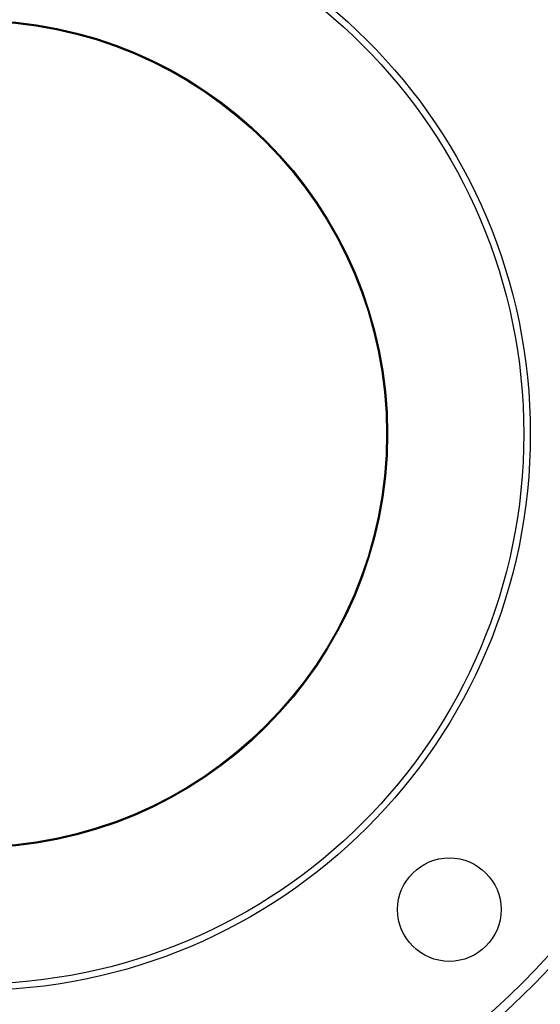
# Model space of a CAD drawing. Header units: inches. Extents: x 36 to 1719, y -84 to 1122.
# Tile 353 of 571: x 903 to 908, y 422 to 431. Entities that reach past the tile are written whole.
import ezdxf

# ---------------------------------------------------------------- set-up
doc = ezdxf.new("R2010")
doc.units = ezdxf.units.IN
doc.header["$LTSCALE"] = 48
doc.header["$MEASUREMENT"] = 0
doc.layers.add('Visible (ANSI)', color=7, linetype='Continuous', lineweight=30)

msp = doc.modelspace()

# ---------------------------------------------------------------- linework, layer by layer
at = {"layer": 'Visible (ANSI)'}
for centre, radius in [((902.41768, 427.10877), 7.5), ((902.41768, 427.10877), 5.378), ((902.41768, 427.10877), 5.315), ((902.41768, 427.10877), 4), ((902.41768, 427.10877), 3.99), ((907.01388, 422.51258), 0.5)]:
    msp.add_circle(centre, radius, dxfattribs=at)
for centre, radius, start, end in [((900.56986, 427.10877), 9.54783, 338.457142, 43.918627), ((902.41768, 427.10877), 7.588, 134.247392, 45.752608)]:
    msp.add_arc(centre, radius, start, end, dxfattribs=at)

doc.saveas('drawing.dxf')
